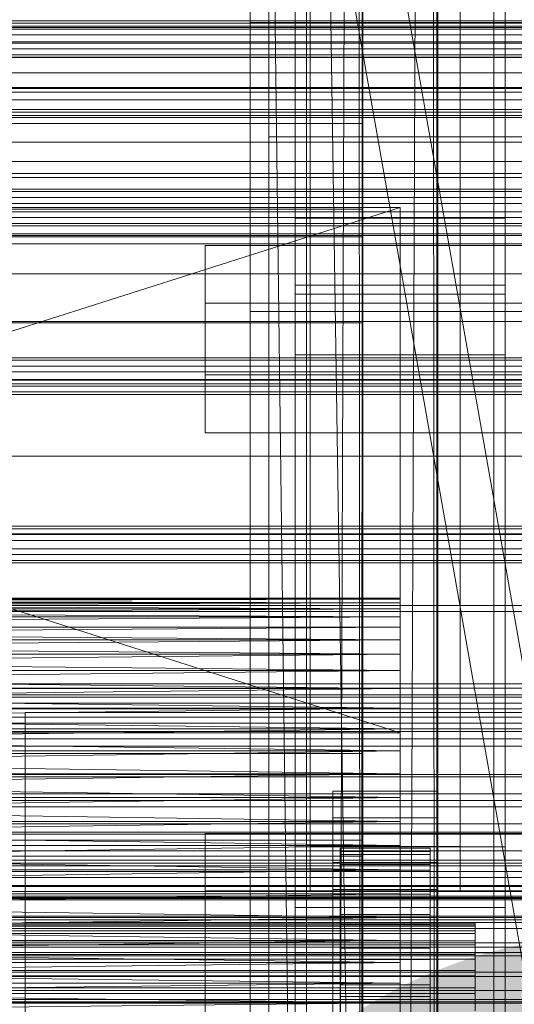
# Model space of a CAD drawing. Header units: millimetres. Extents: x -4738 to 65662, y -68080 to 6847.
# Tile 298 of 656: x 379 to 445, y -33856 to -33725. Entities that reach past the tile are written whole.
import ezdxf

# ---------------------------------------------------------------- set-up
doc = ezdxf.new("R2010")
doc.units = ezdxf.units.MM
for name, color, linetype, lineweight in [('COTAS_O', 1, 'Continuous', 0), ('COTAS_P', 1, 'Continuous', 0), ('frontal_briquetadora', 7, 'Continuous', 0), ('frontal_C01', 7, 'Continuous', 0), ('frontal_C02', 7, 'Continuous', 0), ('frontal_C03', 7, 'Continuous', 0), ('frontal_mezcladora', 7, 'Continuous', 0), ('frontal_secador', 7, 'Continuous', 0)]:
    doc.layers.add(name, color=color, linetype=linetype, lineweight=lineweight)
doc.dimstyles.new('R19_100', dxfattribs={"dimtxt": 250, "dimasz": 150, "dimexe": 150, "dimexo": 80, "dimgap": 100, "dimtad": 1, "dimtih": 1, "dimtoh": 1, "dimdsep": 46, "dimcen": 0.09, "dimadec": 0, "dimazin": 0, "dimtfac": 1, "dimtdec": 4, "dimtofl": 0, "dimtmove": 0, "dimatfit": 3, "dimfxl": 1, "dimtolj": 1, "dimtzin": 0, "dimarcsym": 0})

# ---------------------------------------------------------------- blocks, each defined once
blk = doc.blocks.new('DIM_R31_48')
at = {"layer": 'COTAS_O'}
for p, q in [((-1725, -33700), (-1575, -33655)), ((1725, -33700), (1575, -33655)), ((-1725, -34400), (-1725, -33700)), ((-1725, -33700), (1725, -33700)), ((-1725, -33700), (-1575, -33745)), ((1725, -33700), (1575, -33745)), ((1725, -34400), (1725, -33700))]:
    blk.add_line(p, q, dxfattribs=at)
blk.add_text('3450 O', height=250, dxfattribs=at).set_placement((0, -33600))
blk = doc.blocks.new('DIM_R31_49')
at = {"layer": 'COTAS_P'}
for p, q in [((-150, -32300), (550, -32300)), ((550, -32300), (505, -32450)), ((550, -34900), (550, -32300)), ((550, -32300), (595, -32450)), ((550, -34900), (505, -34750)), ((550, -34900), (595, -34750)), ((-150, -34900), (550, -34900))]:
    blk.add_line(p, q, dxfattribs=at)
blk.add_text('2600 P', height=250, rotation=90, dxfattribs=at).set_placement((450, -33600))
blk = doc.blocks.new('DIM_R31_52')
at = {"layer": 'COTAS_O'}
for p, q in [((-650, -34200), (-500, -34155)), ((650, -34200), (500, -34155)), ((-650, -34900), (-650, -34200)), ((-650, -34200), (650, -34200)), ((-650, -34200), (-500, -34245)), ((650, -34200), (500, -34245)), ((650, -34900), (650, -34200))]:
    blk.add_line(p, q, dxfattribs=at)
blk.add_text('1300 O', height=250, dxfattribs=at).set_placement((0, -34100))

msp = doc.modelspace()

# ---------------------------------------------------------------- linework, layer by layer
at = {"layer": 'frontal_briquetadora'}
for p, q in [((430, -33820), (210, -33750)), ((210, -33750), (430, -33750)), ((430, -33750), (210, -33820)), ((430, -33820), (430, -33750)), ((430, -33750), (430, -33844.629)), ((430, -33750), (430, -33841.488)), ((430, -33750), (430, -33838.284)), ((430, -33750), (430, -33835.05)), ((430, -33750), (430, -33831.815)), ((430, -33750), (430, -33828.612)), ((430, -33750), (430, -33825.47)), ((430, -33750), (430, -33822.421)), ((430, -33750), (430, -33819.494)), ((430, -33750), (430, -33816.716)), ((430, -33750), (430, -33814.115)), ((430, -33750), (430, -33811.715)), ((430, -33750), (430, -33809.54)), ((430, -33750), (430, -33807.611)), ((430, -33750), (430, -33805.946)), ((430, -33750), (430, -33804.562)), ((430, -33750), (430, -33803.471)), ((430, -33750), (430, -33802.684)), ((430, -33750), (430, -33802.209)), ((430, -33750), (430, -33802.05)), ((430, -33802.05), (210, -33802.209)), ((430, -33802.05), (210, -33802.05)), ((430, -33802.209), (210, -33802.05)), ((430, -33802.209), (210, -33802.684)), ((430, -33802.209), (210, -33802.209)), ((430, -33802.684), (210, -33802.209)), ((430, -33802.684), (210, -33803.471)), ((430, -33802.684), (210, -33802.684)), ((430, -33803.471), (210, -33802.684)), ((430, -33802.05), (430, -33802.209)), ((430, -33802.209), (430, -33802.684)), ((430, -33802.684), (430, -33803.471)), ((480, -33803.052), (200, -33803.052)), ((430, -33803.471), (210, -33804.562)), ((430, -33803.471), (210, -33803.471)), ((430, -33804.562), (210, -33803.471)), ((430, -33803.471), (430, -33804.562)), ((430, -33804.562), (210, -33805.946)), ((430, -33804.562), (210, -33804.562)), ((430, -33804.562), (430, -33805.946)), ((430, -33805.946), (210, -33807.611)), ((430, -33805.946), (210, -33805.946)), ((430, -33807.611), (210, -33805.946)), ((430, -33805.946), (430, -33807.611)), ((430, -33807.611), (210, -33809.54)), ((430, -33807.611), (210, -33807.611)), ((210, -33807.611), (430, -33809.54)), ((430, -33807.611), (430, -33809.54)), ((430, -33809.54), (210, -33811.715)), ((430, -33809.54), (210, -33809.54)), ((210, -33809.54), (430, -33811.715)), ((430, -33809.54), (430, -33811.715)), ((430, -33811.715), (210, -33811.715)), ((210, -33814.115), (430, -33811.715)), ((210, -33811.715), (430, -33814.115)), ((430, -33811.715), (430, -33814.115)), ((430, -33814.115), (210, -33814.115)), ((210, -33816.716), (430, -33814.115)), ((210, -33814.115), (430, -33816.716)), ((430, -33814.115), (430, -33816.716)), ((430, -33816.716), (210, -33816.716)), ((210, -33819.494), (430, -33816.716)), ((210, -33816.716), (430, -33819.494)), ((430, -33816.716), (430, -33819.494)), ((430, -33819.494), (210, -33819.494)), ((210, -33822.421), (430, -33819.494)), ((210, -33819.494), (430, -33822.421)), ((430, -33820), (210, -33820)), ((430, -33820), (320, -33820)), ((430, -33820), (322.156, -33820)), ((430, -33820), (324.292, -33820)), ((430, -33820), (326.386, -33820)), ((430, -33820), (328.419, -33820)), ((430, -33820), (330.371, -33820)), ((430, -33820), (332.223, -33820)), ((430, -33820), (333.957, -33820)), ((430, -33820), (335.556, -33820)), ((430, -33820), (337.006, -33820)), ((430, -33820), (338.292, -33820)), ((430, -33820), (339.402, -33820)), ((430, -33820), (340.325, -33820)), ((430, -33820), (341.053, -33820)), ((341.577, -33820), (430, -33820)), ((341.894, -33820), (430, -33820)), ((342, -33820), (430, -33820)), ((430, -33819.494), (430, -33822.421)), ((430, -33820), (430, -34060)), ((430, -34260), (430, -33820)), ((430, -34680), (430, -33820)), ((430, -33820), (430, -33855.985)), ((430, -33820), (430, -33853.384)), ((430, -33820), (430, -33850.606)), ((430, -33820), (430, -33847.678)), ((430, -33844.629), (430, -33820)), ((480, -33820.797), (200, -33820.797)), ((430, -33822.421), (210, -33822.421)), ((210, -33825.47), (430, -33822.421)), ((210, -33822.421), (430, -33825.47)), ((430, -33822.421), (430, -33825.47)), ((430, -33825.47), (210, -33825.47)), ((210, -33828.612), (430, -33825.47)), ((210, -33825.47), (430, -33828.612)), ((430, -33825.47), (430, -33828.612)), ((430, -33828.612), (210, -33828.612)), ((210, -33831.815), (430, -33828.612)), ((210, -33828.612), (430, -33831.815)), ((430, -33828.612), (430, -33831.815)), ((430, -33831.815), (210, -33835.05)), ((430, -33831.815), (210, -33831.815)), ((210, -33831.815), (430, -33835.05)), ((430, -33831.815), (430, -33835.05)), ((430, -33835.05), (210, -33838.284)), ((210, -33835.05), (430, -33835.05)), ((430, -33838.284), (210, -33835.05)), ((430, -33835.05), (430, -33838.284)), ((430, -33838.284), (210, -33841.488)), ((210, -33838.284), (430, -33838.284)), ((430, -33838.284), (430, -33841.488)), ((430, -33841.488), (210, -33844.629)), ((210, -33841.488), (430, -33841.488)), ((430, -33844.629), (210, -33841.488)), ((430, -33841.488), (430, -33844.629)), ((430, -33844.629), (210, -33847.678)), ((210, -33844.629), (430, -33844.629)), ((430, -33847.678), (210, -33844.629)), ((430, -33844.629), (430, -33847.678)), ((430, -33847.678), (210, -33850.606)), ((210, -33847.678), (430, -33847.678)), ((430, -33850.606), (210, -33847.678)), ((430, -33847.678), (430, -33850.606)), ((480, -33849.302), (200, -33849.302)), ((430, -33850.606), (210, -33853.384)), ((210, -33850.606), (430, -33850.606)), ((430, -33853.384), (210, -33850.606)), ((430, -33850.606), (430, -33853.384)), ((430, -33853.384), (210, -33855.985)), ((210, -33853.384), (430, -33853.384)), ((430, -33855.985), (210, -33853.384)), ((430, -33853.384), (430, -33855.985)), ((430, -33853.384), (430, -34060)), ((430, -33855.985), (210, -33858.384)), ((210, -33855.985), (430, -33855.985)), ((430, -33855.985), (430, -33858.384)), ((430, -34060), (430, -33855.985))]:
    msp.add_line(p, q, dxfattribs=at)
at = {"layer": 'frontal_C01'}
for p, q in [((410, -33725.366), (410, -33401.827)), ((417.5, -34010.796), (417.5, -33407.996)), ((442.5, -33407.996), (442.5, -34010.796)), ((417.5, -34036.976), (417.5, -33434.177)), ((442.5, -34036.976), (442.5, -33434.177)), ((410, -33763.885), (410, -33440.346)), ((416, -33761.571), (416, -33674.417)), ((444, -33674.417), (444, -33761.571)), ((410, -33999.812), (410, -33676.273)), ((416, -33682.505), (416, -33769.66)), ((444, -33769.66), (444, -33682.505)), ((410, -34047.96), (410, -33724.422)), ((450, -33725.366), (410, -33725.366)), ((410, -33725.366), (410, -33763.885)), ((410, -34048.905), (410, -33725.366)), ((-450, -33734.629), (450, -33734.629)), ((412.5, -33748.67), (412.5, -33740.581)), ((412.5, -33740.581), (447.5, -33740.581)), ((412.5, -34019.842), (412.5, -33740.581)), ((447.5, -33748.67), (412.5, -33748.67)), ((412.5, -34027.93), (412.5, -33748.67)), ((404, -33772.317), (404, -33755.062)), ((404, -33755.062), (456, -33755.062)), ((404, -33762.766), (404, -33755.062)), ((444, -33761.571), (416, -33761.571)), ((416, -33761.571), (416, -33769.66)), ((444, -33769.66), (444, -33761.571)), ((456, -33762.766), (404, -33762.766)), ((404, -33762.766), (404, -33780.021)), ((410, -33763.885), (450, -33763.885)), ((410, -34087.423), (410, -33763.885)), ((416, -33769.66), (444, -33769.66)), ((456, -33772.317), (404, -33772.317)), ((404, -33772.317), (404, -33780.021)), ((404, -33780.021), (456, -33780.021)), ((380, -33845.304), (380, -33817.306)), ((380, -33817.306), (480, -33817.306)), ((380, -33857.304), (380, -33817.306)), ((-425, -33822.766), (425, -33822.766)), ((425, -33822.766), (425, -33836.463)), ((425, -33822.766), (425, -33834.322)), ((425, -33834.322), (-425, -33834.322)), ((425, -33848.019), (425, -33834.322)), ((416, -33843.289), (416, -33835.2)), ((416, -33835.2), (444, -33835.2)), ((416, -33923.341), (416, -33835.2)), ((444, -33835.2), (444, -33843.289)), ((444, -33835.2), (444, -33923.341)), ((425, -33836.463), (-425, -33836.463)), ((425, -33848.019), (425, -33836.463)), ((444, -33843.289), (416, -33843.289)), ((416, -33843.289), (416, -33931.429)), ((444, -33931.429), (444, -33843.289)), ((480, -33845.304), (380, -33845.304)), ((380, -33845.304), (380, -33857.304)), ((-425, -33848.019), (425, -33848.019))]:
    msp.add_line(p, q, dxfattribs=at)
at = {"layer": 'frontal_C02'}
for p, q in [((410, -33863.38), (410, -33505.718)), ((820, -35975), (390, -33530.372)), ((827, -35975), (397, -33530.372)), ((410, -33911.107), (410, -33553.445)), ((410, -34044.45), (410, -33686.788)), ((417.5, -34231.462), (417.5, -33692.436)), ((442.5, -33692.436), (442.5, -34231.462)), ((418, -33835.166), (418, -33694.327)), ((438, -33694.327), (438, -33835.166)), ((418, -33700.288), (418, -33841.127)), ((438, -33841.127), (438, -33700.288)), ((412.5, -33882.773), (412.5, -33701.408)), ((412.5, -33891.714), (412.5, -33710.35)), ((417.5, -34258.348), (417.5, -33719.322)), ((442.5, -34258.348), (442.5, -33719.322)), ((410, -34082.632), (410, -33724.97)), ((-425, -33738.79), (425, -33738.79)), ((425, -33738.79), (425, -33753.931)), ((425, -33738.79), (425, -33750.245)), ((425, -33750.245), (-425, -33750.245)), ((425, -33765.386), (425, -33750.245)), ((416, -33760.377), (416, -33751.435)), ((416, -33751.435), (444, -33751.435)), ((416, -33840.401), (416, -33751.435)), ((444, -33751.435), (444, -33760.377)), ((444, -33751.435), (444, -33840.401)), ((425, -33753.931), (-425, -33753.931)), ((425, -33765.386), (425, -33753.931)), ((444, -33760.377), (416, -33760.377)), ((416, -33760.377), (416, -33849.343)), ((444, -33849.343), (444, -33760.377)), ((-425, -33765.386), (425, -33765.386)), ((421, -33831.347), (421, -33827.771)), ((421, -33827.771), (435, -33827.771)), ((421, -33867.862), (421, -33827.771)), ((435, -33827.771), (435, -33831.347)), ((435, -33827.771), (435, -33867.862)), ((435, -33831.347), (421, -33831.347)), ((421, -33831.347), (421, -33871.438)), ((435, -33871.438), (435, -33831.347)), ((404, -33852.501), (404, -33833.425)), ((404, -33833.425), (456, -33833.425)), ((404, -33841.062), (404, -33833.425)), ((438, -33835.166), (418, -33835.166)), ((418, -33835.166), (418, -33841.127)), ((422, -33845.381), (422, -33835.389)), ((422, -33835.389), (422, -33835.835)), ((422, -33835.389), (434, -33835.389)), ((422, -33836.237), (422, -33835.389)), ((434, -33835.835), (434, -33835.389)), ((434, -33835.389), (434, -33845.381)), ((434, -33835.389), (434, -33836.237)), ((438, -33841.127), (438, -33835.166)), ((422, -33845.592), (422, -33835.835)), ((422, -33835.835), (422, -33837.545)), ((422, -33835.835), (434, -33835.835)), ((422, -33845.782), (422, -33836.237)), ((422, -33836.237), (434, -33836.237)), ((422, -33838.321), (422, -33836.237)), ((434, -33837.545), (434, -33835.835)), ((434, -33835.835), (434, -33845.592)), ((434, -33836.237), (434, -33845.782)), ((434, -33836.237), (434, -33838.321)), ((421, -33840.885), (421, -33837.308)), ((421, -33837.308), (435, -33837.308)), ((421, -33877.399), (421, -33837.308)), ((422, -33846.402), (422, -33837.545)), ((422, -33837.545), (422, -33840.401)), ((422, -33837.545), (434, -33837.545)), ((422, -33846.769), (422, -33838.321)), ((422, -33838.321), (434, -33838.321)), ((422, -33841.498), (422, -33838.321)), ((434, -33840.401), (434, -33837.545)), ((434, -33837.545), (434, -33846.402)), ((434, -33838.321), (434, -33846.769)), ((434, -33838.321), (434, -33841.498)), ((435, -33837.308), (435, -33840.885)), ((435, -33837.308), (435, -33877.399)), ((444, -33840.401), (416, -33840.401)), ((416, -33840.401), (416, -33849.343)), ((435, -33840.885), (421, -33840.885)), ((421, -33840.885), (421, -33880.976)), ((422, -33847.755), (422, -33840.401)), ((422, -33840.401), (422, -33844.209)), ((422, -33840.401), (434, -33840.401)), ((434, -33844.209), (434, -33840.401)), ((434, -33840.401), (434, -33847.755)), ((435, -33880.976), (435, -33840.885)), ((444, -33849.343), (444, -33840.401)), ((456, -33841.062), (404, -33841.062)), ((404, -33841.062), (404, -33860.137)), ((418, -33841.127), (438, -33841.127)), ((422, -33848.275), (422, -33841.498)), ((422, -33841.498), (434, -33841.498)), ((422, -33845.553), (422, -33841.498)), ((434, -33841.498), (434, -33848.275)), ((434, -33841.498), (434, -33845.553)), ((422, -33849.559), (422, -33844.209)), ((422, -33844.209), (422, -33848.71)), ((422, -33844.209), (434, -33844.209)), ((434, -33848.71), (434, -33844.209)), ((434, -33844.209), (434, -33849.559)), ((-440, -33845.381), (440, -33845.381)), ((-440, -33845.592), (440, -33845.592)), ((-440, -33845.782), (440, -33845.782)), ((422, -33845.592), (422, -33845.381)), ((434, -33845.381), (422, -33845.381)), ((422, -33845.381), (422, -33845.782)), ((422, -33850.196), (422, -33845.553)), ((422, -33845.553), (434, -33845.553)), ((422, -33850.209), (422, -33845.553)), ((422, -33846.402), (422, -33845.592)), ((434, -33845.592), (422, -33845.592)), ((434, -33845.782), (422, -33845.782)), ((422, -33845.782), (422, -33846.769)), ((434, -33845.381), (434, -33845.592)), ((434, -33845.782), (434, -33845.381)), ((434, -33845.553), (434, -33850.196)), ((434, -33845.553), (434, -33850.209)), ((434, -33845.592), (434, -33846.402)), ((434, -33846.769), (434, -33845.782)), ((440, -33845.592), (440, -33845.381)), ((440, -33845.381), (440, -33845.782)), ((440, -33846.402), (440, -33845.592)), ((440, -33845.782), (440, -33846.769)), ((-440, -33846.402), (440, -33846.402)), ((-440, -33846.769), (440, -33846.769)), ((422, -33847.755), (422, -33846.402)), ((434, -33846.402), (422, -33846.402)), ((434, -33846.769), (422, -33846.769)), ((422, -33846.769), (422, -33848.275)), ((434, -33846.402), (434, -33847.755)), ((434, -33848.275), (434, -33846.769)), ((440, -33847.755), (440, -33846.402)), ((440, -33846.769), (440, -33848.275)), ((-440, -33847.755), (440, -33847.755)), ((-440, -33848.275), (440, -33848.275)), ((422, -33849.559), (422, -33847.755)), ((434, -33847.755), (422, -33847.755)), ((434, -33848.275), (422, -33848.275)), ((422, -33848.275), (422, -33850.196)), ((422, -33848.71), (422, -33851.691)), ((434, -33848.71), (422, -33848.71)), ((422, -33848.71), (422, -33853.597)), ((434, -33847.755), (434, -33849.559)), ((434, -33850.196), (434, -33848.275)), ((434, -33851.691), (434, -33848.71)), ((434, -33853.597), (434, -33848.71)), ((440, -33849.559), (440, -33847.755)), ((440, -33848.275), (440, -33850.196)), ((-440, -33849.559), (440, -33849.559)), ((-440, -33850.196), (440, -33850.196)), ((416, -33849.343), (444, -33849.343)), ((422, -33851.691), (422, -33849.559)), ((434, -33849.559), (422, -33849.559)), ((434, -33850.196), (422, -33850.196)), ((422, -33850.196), (422, -33852.401)), ((422, -33852.401), (422, -33850.209)), ((422, -33850.209), (434, -33850.209)), ((422, -33855.149), (422, -33850.209)), ((434, -33849.559), (434, -33851.691)), ((434, -33852.401), (434, -33850.196)), ((434, -33850.209), (434, -33852.401)), ((434, -33850.209), (434, -33855.149)), ((440, -33851.691), (440, -33849.559)), ((440, -33850.196), (440, -33852.401)), ((440, -33851.691), (-440, -33851.691)), ((-440, -33852.401), (440, -33852.401)), ((456, -33852.501), (404, -33852.501)), ((404, -33852.501), (404, -33860.137)), ((422, -33851.691), (434, -33851.691)), ((422, -33854.006), (422, -33851.691)), ((434, -33852.401), (422, -33852.401)), ((422, -33852.401), (422, -33854.741)), ((434, -33851.691), (434, -33854.006)), ((434, -33854.741), (434, -33852.401)), ((440, -33854.006), (440, -33851.691)), ((440, -33852.401), (440, -33854.741)), ((-440, -33854.006), (440, -33854.006)), ((422, -33854.006), (422, -33853.597)), ((422, -33853.597), (422, -33858.537)), ((422, -33853.597), (434, -33853.597)), ((422, -33856.346), (422, -33854.006)), ((434, -33854.006), (422, -33854.006)), ((434, -33858.537), (434, -33853.597)), ((434, -33853.597), (434, -33854.006)), ((434, -33854.006), (434, -33856.346)), ((440, -33856.346), (440, -33854.006)), ((-440, -33854.741), (440, -33854.741)), ((422, -33854.741), (422, -33855.149)), ((434, -33854.741), (422, -33854.741)), ((422, -33854.741), (422, -33857.056)), ((422, -33855.149), (434, -33855.149)), ((422, -33860.036), (422, -33855.149)), ((434, -33855.149), (434, -33854.741)), ((434, -33857.056), (434, -33854.741)), ((434, -33855.149), (434, -33860.036)), ((440, -33854.741), (440, -33857.056))]:
    msp.add_line(p, q, dxfattribs=at)
at = {"layer": 'frontal_C03'}
for p, q in [((1250, -33725.118), (-1250, -33725.118)), ((1250, -33725.435), (-1250, -33725.435)), ((1250, -33726.229), (-1250, -33726.229)), ((-1250, -33726.993), (1250, -33726.993)), ((1250, -33728.116), (-1250, -33728.116)), ((1250, -33728.88), (-1250, -33728.88)), ((1250, -33729.674), (-1250, -33729.674)), ((1250, -33729.99), (-1250, -33729.99)), ((1250, -33747.576), (-1250, -33747.576)), ((1250, -33747.892), (-1250, -33747.892)), ((1250, -33748.686), (-1250, -33748.686)), ((-1250, -33749.451), (1250, -33749.451)), ((1250, -33750.573), (-1250, -33750.573)), ((1250, -33751.338), (-1250, -33751.338)), ((1250, -33752.132), (-1250, -33752.132)), ((1250, -33752.448), (-1250, -33752.448)), ((1250, -33770.033), (-1250, -33770.033)), ((1250, -33770.35), (-1250, -33770.35)), ((1250, -33771.144), (-1250, -33771.144)), ((-1250, -33771.908), (1250, -33771.908)), ((1250, -33773.031), (-1250, -33773.031)), ((1250, -33773.795), (-1250, -33773.795)), ((1250, -33774.589), (-1250, -33774.589)), ((1250, -33774.906), (-1250, -33774.906)), ((1250, -33792.491), (-1250, -33792.491)), ((1250, -33792.808), (-1250, -33792.808)), ((1250, -33793.602), (-1250, -33793.602)), ((-1250, -33794.366), (1250, -33794.366)), ((1250, -33795.489), (-1250, -33795.489)), ((1250, -33796.253), (-1250, -33796.253)), ((1250, -33797.047), (-1250, -33797.047)), ((1250, -33797.363), (-1250, -33797.363)), ((1250, -33814.949), (-1250, -33814.949)), ((1250, -33815.265), (-1250, -33815.265)), ((1250, -33816.059), (-1250, -33816.059)), ((-1250, -33816.823), (1250, -33816.823)), ((1250, -33817.946), (-1250, -33817.946)), ((1250, -33818.71), (-1250, -33818.71)), ((1250, -33819.504), (-1250, -33819.504)), ((1250, -33819.821), (-1250, -33819.821)), ((1250, -33825.584), (-1250, -33825.584)), ((1250, -33825.878), (-1250, -33825.878)), ((1250, -33829.043), (-1250, -33829.043)), ((1250, -33829.881), (-1250, -33829.881)), ((1250, -33835.73), (-1250, -33835.73)), ((1250, -33836.983), (-1250, -33836.983)), ((1250, -33837.406), (-1250, -33837.406)), ((1250, -33837.723), (-1250, -33837.723)), ((1250, -33838.517), (-1250, -33838.517)), ((-1250, -33839.281), (1250, -33839.281)), ((1496, -33840.377), (-1496, -33840.377)), ((1496, -33840.495), (-1496, -33840.495)), ((1250, -33840.404), (-1250, -33840.404)), ((1496, -33841.761), (-1496, -33841.761)), ((1496, -33842.096), (-1496, -33842.096)), ((1250, -33841.168), (-1250, -33841.168)), ((1250, -33841.962), (-1250, -33841.962)), ((1250, -33842.279), (-1250, -33842.279)), ((1496, -33844.435), (-1496, -33844.435)), ((1496, -33844.937), (-1496, -33844.937)), ((-1250, -33844.625), (1250, -33844.625)), ((1250, -33846.104), (-1250, -33846.104)), ((-1496, -33847.994), (1496, -33847.994)), ((1496, -33848.585), (-1496, -33848.585)), ((1496, -33851.894), (-1496, -33851.894)), ((1496, -33852.485), (-1496, -33852.485)), ((1250, -33854.375), (-1250, -33854.375)), ((1496, -33855.542), (-1496, -33855.542)), ((1496, -33856.043), (-1496, -33856.043)), ((1250, -33855.854), (-1250, -33855.854))]:
    msp.add_line(p, q, dxfattribs=at)
at = {"layer": 'frontal_mezcladora'}
for p, q in [((-650, -33730), (650, -33730)), ((-625, -33730), (625, -33730))]:
    msp.add_line(p, q, dxfattribs=at)
at = {"layer": 'frontal_secador'}
for p, q in [((429.5, -34299.5), (413, -33215)), ((420.5, -34290.5), (407, -33225)), ((429.5, -34299.5), (434.12, -33229.08)), ((434.78, -34287.18), (434.12, -33229.08)), ((420.5, -34290.5), (424.28, -33236.52)), ((424.82, -34280.42), (424.28, -33236.52)), ((434.78, -34287.18), (435, -33237)), ((435, -33237), (435, -34283)), ((424.82, -34280.42), (425, -33243)), ((425, -33243), (425, -34277)), ((1320, -33726), (-1320, -33726)), ((1250, -33725.859), (-1250, -33725.859)), ((-1250, -33726), (1250, -33726)), ((1320, -33727.929), (-1320, -33727.929)), ((-1320, -33730), (1320, -33730)), ((-1250, -33730), (1250, -33730)), ((1320, -33732.071), (-1320, -33732.071)), ((1320, -33734), (-1320, -33734)), ((1250, -33734.141), (-1250, -33734.141)), ((1320, -33735.657), (-1320, -33735.657)), ((1320, -33736.928), (-1320, -33736.928)), ((1250, -33737.285), (-1250, -33737.285)), ((1320, -33737.727), (-1320, -33737.727)), ((1320, -33738), (-1320, -33738)), ((1250, -33738), (-1250, -33738)), ((1250, -33741.314), (-1250, -33741.314)), ((1250, -33743.856), (-1250, -33743.856)), ((1250, -33745.455), (-1250, -33745.455)), ((1250, -33746), (-1250, -33746)), ((1360, -33753.5), (-1360, -33753.5)), ((1250, -33753.75), (-1250, -33753.75)), ((1360, -33754.863), (-1360, -33754.863)), ((1360, -33758.859), (-1360, -33758.859)), ((1360, -33765.216), (-1360, -33765.216)), ((1360, -33773.5), (-1360, -33773.5)), ((1250, -33772.924), (-1250, -33772.924)), ((1360, -33783.147), (-1360, -33783.147)), ((-1360, -33793.5), (1360, -33793.5)), ((-1250, -33793.5), (1250, -33793.5)), ((1360, -33803.853), (-1360, -33803.853)), ((1360, -33813.5), (-1360, -33813.5)), ((1250, -33814.076), (-1250, -33814.076)), ((1360, -33821.784), (-1360, -33821.784)), ((1360, -33828.141), (-1360, -33828.141)), ((1360, -33832.137), (-1360, -33832.137)), ((1360, -33833.5), (-1360, -33833.5)), ((1250, -33833.25), (-1250, -33833.25)), ((1250, -33849.715), (-1250, -33849.715))]:
    msp.add_line(p, q, dxfattribs=at)

# ---------------------------------------------------------------- dimensions: what is measured, and where the dimension line sits
at = {"layer": 'COTAS_O'}
for p1, p2, picture, middle in [((-1725, -34400), (1725, -34400), 'DIM_R31_48', (0, -33700)), ((-650, -34900), (650, -34900), 'DIM_R31_52', (0, -34200))]:
    dim = msp.add_aligned_dim(p1=p1, p2=p2, distance=700, text='<> O', dimstyle='R19_100', dxfattribs=at)
    dim.commit()
    dim.dimension.update_dxf_attribs({"geometry": picture, "text_midpoint": middle})
at = {"layer": 'COTAS_P'}
dim = msp.add_aligned_dim(p1=(-150, -34900), p2=(-150, -32300), distance=-700, text='<> P', dimstyle='R19_100', dxfattribs=at)
dim.commit()
dim.dimension.update_dxf_attribs({"geometry": 'DIM_R31_49', "text_midpoint": (550, -33600)})

doc.saveas('drawing.dxf')
